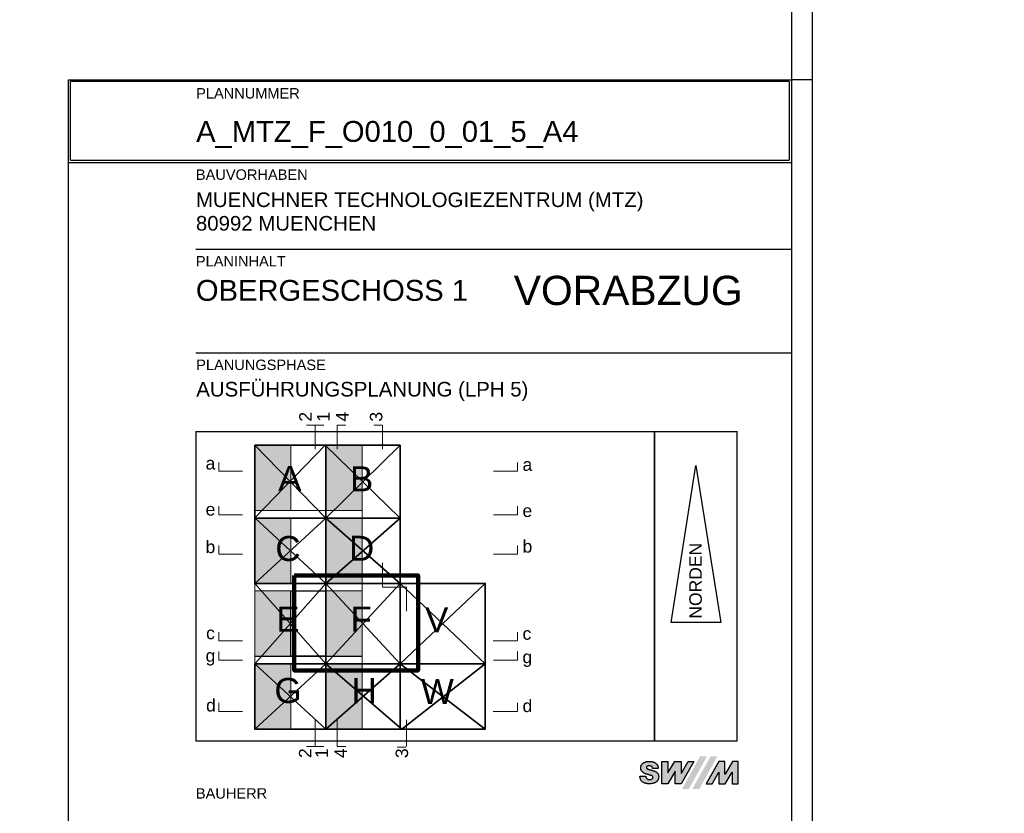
# Model space of a CAD drawing. Header units: metres. Extents: x -13 to 93, y -119 to 25.
# Tile 603 of 656: x -10.906 to -10.668, y -8.499 to -8.307. Entities that reach past the tile are written whole.
import ezdxf
from ezdxf.enums import TextEntityAlignment as Align

# ---------------------------------------------------------------- set-up
doc = ezdxf.new("R2010")
doc.units = ezdxf.units.M
doc.header["$LTSCALE"] = 0.00508
doc.linetypes.add('STYLE_17', pattern=[1.04164, 0.625, -0.20828, 0.06943, -0.13893])
for name, color, linetype, lineweight in [('Keine', 7, 'Continuous', 18), ('Plan-Kopf', 7, 'Continuous', 25), ('Plan-Planrahmen', 7, 'Continuous', 18)]:
    doc.layers.add(name, color=color, linetype=linetype, lineweight=lineweight)
doc.styles.add('Arial', font='ARIAL.TTF')

# ---------------------------------------------------------------- blocks, each defined once
blk = doc.blocks.new('*U1354')
at = {"layer": 'Plan-Planrahmen', "lineweight": 25}
for p, q in [((0.89, 0.1005), (-0.299, 0.1005)), ((0.705, 0.0955), (0.705, 0.1005)), ((0.89, 0.1005), (0.89, -0.7405)), ((-0.274, 0.0955), (0.885, 0.0955)), ((0.885, 0.0955), (0.885, -0.7355))]:
    blk.add_line(p, q, dxfattribs=at)
blk = doc.blocks.new('planlayout_50_8')
at = {"color": 3, "linetype": 'Continuous', "lineweight": 5}
blk.add_wipeout([(-0.33845, 0.13977), (-0.33845, -0.79023), (0.93655, -0.79023), (0.93655, 0.13977)], dxfattribs=at).dxf.layer = 'Plan-Planrahmen'
at = {"layer": 'Plan-Planrahmen', "color": 7}
blk.add_blockref('*U1354', (0, 0), dxfattribs=at)
blk = doc.blocks.new('*U1366')
at = {"layer": 'Plan-Planrahmen', "lineweight": 25}
for p, q in [((0.89, 0.1005), (0.89, -0.7405)), ((0.885, 0.0955), (0.885, -0.7355)), ((0.89, -0.4435), (0.885, -0.4435))]:
    blk.add_line(p, q, dxfattribs=at)
blk = doc.blocks.new('planlayout_50_6')
at = {"color": 3, "linetype": 'Continuous', "lineweight": 5}
blk.add_wipeout([(-0.33845, 0.13977), (-0.33845, -0.79023), (0.93655, -0.79023), (0.93655, 0.13977)], dxfattribs=at).dxf.layer = 'Plan-Planrahmen'
at = {"layer": 'Plan-Planrahmen', "color": 7}
blk.add_blockref('*U1366', (0, 0), dxfattribs=at)
blk = doc.blocks.new('*U1356')
for points in [[(-0.11511, 0.20925), (-0.11511, 0.21158), (-0.11998, 0.21158), (-0.11998, 0.20925)], [(-0.09801, 0.20925), (-0.09801, 0.21158), (-0.10288, 0.21158), (-0.10288, 0.20925)], [(-0.14181, 0.19665), (-0.13948, 0.19665), (-0.13948, 0.20152), (-0.14181, 0.20152)], [(-0.0651, 0.19633), (-0.06277, 0.19633), (-0.06277, 0.2012), (-0.0651, 0.2012)], [(-0.14181, 0.18549), (-0.13948, 0.18549), (-0.13948, 0.19036), (-0.14181, 0.19036)], [(-0.0651, 0.18517), (-0.06277, 0.18517), (-0.06277, 0.19003), (-0.0651, 0.19003)], [(-0.14183, 0.1764), (-0.1395, 0.1764), (-0.1395, 0.18127), (-0.14183, 0.18127)], [(-0.06508, 0.17653), (-0.06276, 0.17653), (-0.06276, 0.1814), (-0.06508, 0.1814)], [(-0.1417, 0.15556), (-0.13958, 0.15556), (-0.13958, 0.16043), (-0.1417, 0.16043)], [(-0.06508, 0.15543), (-0.06297, 0.15543), (-0.06297, 0.1603), (-0.06508, 0.1603)], [(-0.1417, 0.13806), (-0.13937, 0.13806), (-0.13937, 0.14293), (-0.1417, 0.14293)], [(-0.06508, 0.13793), (-0.06276, 0.13793), (-0.06276, 0.1428), (-0.06508, 0.1428)], [(-0.11517, 0.12781), (-0.11517, 0.13014), (-0.12004, 0.13014), (-0.12004, 0.12781)], [(-0.09178, 0.12781), (-0.09178, 0.13014), (-0.09665, 0.13014), (-0.09665, 0.12781)]]:
    blk.add_wipeout(points).dxf.layer = 'Plan-Kopf'
at = {"layer": 'Plan-Kopf', "char_height": 0.00303, "attachment_point": 1, "rotation": 90, "line_spacing_factor": 0.967741, "style": 'Arial'}
for s, insert in [('{\\C7;\\l2}', (-0.11916, 0.20925)), ('{\\C7;\\l3}', (-0.10205, 0.20925)), ('{\\C7;\\l2}', (-0.11922, 0.12781)), ('{\\C7;\\l3}', (-0.09583, 0.12781))]:
    blk.add_mtext(s, dxfattribs=dict(at, insert=insert))
at = {"layer": 'Plan-Kopf', "char_height": 0.00303, "attachment_point": 1, "line_spacing_factor": 0.967741, "style": 'Arial'}
for s, insert in [('{\\C7;\\la}', (-0.14181, 0.2007)), ('{\\C7;\\la}', (-0.0651, 0.20038)), ('{\\C7;\\le}', (-0.14181, 0.18954)), ('{\\C7;\\le}', (-0.0651, 0.18921)), ('{\\C7;\\lb}', (-0.14183, 0.18045)), ('{\\C7;\\lb}', (-0.06508, 0.18058)), ('{\\C7;\\lc}', (-0.1417, 0.15961)), ('{\\C7;\\lc}', (-0.06508, 0.15948)), ('{\\C7;\\ld}', (-0.1417, 0.14211)), ('{\\C7;\\ld}', (-0.06508, 0.14198))]:
    blk.add_mtext(s, dxfattribs=dict(at, insert=insert))
for points in [[(-0.14181, 0.15009), (-0.13948, 0.15009), (-0.13948, 0.15496), (-0.14181, 0.15496)], [(-0.0651, 0.14977), (-0.06277, 0.14977), (-0.06277, 0.15463), (-0.0651, 0.15463)]]:
    blk.add_wipeout(points).dxf.layer = 'Plan-Kopf'
for insert in [(-0.14181, 0.15414), (-0.0651, 0.15381)]:
    blk.add_mtext('{\\C7;\\lg}', dxfattribs=dict(at, insert=insert))
for points in [[(-0.11079, 0.20925), (-0.11079, 0.21158), (-0.11565, 0.21158), (-0.11565, 0.20925)], [(-0.11118, 0.12781), (-0.11118, 0.13014), (-0.11605, 0.13014), (-0.11605, 0.12781)]]:
    blk.add_wipeout(points).dxf.layer = 'Plan-Kopf'
at = {"layer": 'Plan-Kopf', "char_height": 0.00303, "attachment_point": 1, "rotation": 90, "line_spacing_factor": 0.967741, "style": 'Arial'}
for insert in [(-0.11483, 0.20925), (-0.11523, 0.12781)]:
    blk.add_mtext('{\\C7;\\l1}', dxfattribs=dict(at, insert=insert))
for points in [[(-0.10619, 0.20925), (-0.10619, 0.21158), (-0.11106, 0.21158), (-0.11106, 0.20925)], [(-0.10659, 0.12781), (-0.10659, 0.13014), (-0.11145, 0.13014), (-0.11145, 0.12781)]]:
    blk.add_wipeout(points).dxf.layer = 'Plan-Kopf'
for insert in [(-0.11024, 0.20925), (-0.11063, 0.12781)]:
    blk.add_mtext('{\\C7;\\l4}', dxfattribs=dict(at, insert=insert))
blk = doc.blocks.new('swm-logo_1_1')
at = {"layer": 'Plan-Kopf', "linetype": 'Continuous', "lineweight": 0}
for points in [[(-0.0237, 0.00188), (-0.02236, 0.00188), (-0.02235, 0.00188), (-0.02233, 0.00182), (-0.02231, 0.00168), (-0.02227, 0.00154), (-0.02222, 0.00146), (-0.02218, 0.00139), (-0.02214, 0.00134), (-0.02209, 0.00128), (-0.02203, 0.00122), (-0.02196, 0.00116), (-0.02186, 0.00111), (-0.02179, 0.00107), (-0.02169, 0.00104), (-0.02163, 0.00103), (-0.02155, 0.00101), (-0.02144, 0.001), (-0.02131, 0.00101), (-0.02122, 0.00103), (-0.02111, 0.00105), (-0.02104, 0.00107), (-0.02095, 0.00111), (-0.02081, 0.00118), (-0.02073, 0.00124), (-0.02068, 0.00129), (-0.02064, 0.00135), (-0.0206, 0.00144), (-0.02058, 0.00155), (-0.0206, 0.00168), (-0.02066, 0.0018), (-0.0207, 0.00185), (-0.02078, 0.00191), (-0.02084, 0.00194), (-0.02089, 0.00197), (-0.02095, 0.00199), (-0.02102, 0.00201), (-0.02109, 0.00204), (-0.02117, 0.00206), (-0.0213, 0.0021), (-0.02138, 0.00212), (-0.02149, 0.00216), (-0.02157, 0.00218), (-0.02167, 0.00221), (-0.02175, 0.00223), (-0.02185, 0.00226), (-0.02195, 0.00228), (-0.02202, 0.0023), (-0.02212, 0.00233), (-0.0222, 0.00235), (-0.02227, 0.00238), (-0.0224, 0.00242), (-0.02254, 0.00248), (-0.02268, 0.00255), (-0.02274, 0.00257), (-0.0228, 0.00261), (-0.0229, 0.00267), (-0.02296, 0.00271), (-0.02307, 0.0028), (-0.02315, 0.00288), (-0.02323, 0.00297), (-0.02328, 0.00303), (-0.02333, 0.00311), (-0.02336, 0.00315), (-0.02341, 0.00323), (-0.02343, 0.00328), (-0.02346, 0.00333), (-0.02348, 0.00339), (-0.0235, 0.00345), (-0.02352, 0.00357), (-0.02353, 0.00364), (-0.02354, 0.00373), (-0.02354, 0.00399), (-0.02352, 0.00416), (-0.0235, 0.00427), (-0.02346, 0.00437), (-0.02341, 0.00448), (-0.02335, 0.00458), (-0.02327, 0.00468), (-0.02321, 0.00475), (-0.02309, 0.00487), (-0.02298, 0.00497), (-0.0229, 0.00503), (-0.02283, 0.00508), (-0.02274, 0.00513), (-0.02265, 0.00518), (-0.02256, 0.00521), (-0.02248, 0.00525), (-0.02238, 0.00528), (-0.02228, 0.00532), (-0.02219, 0.00535), (-0.0221, 0.00537), (-0.02198, 0.00539), (-0.02191, 0.0054), (-0.02184, 0.00542), (-0.02149, 0.00543), (-0.02112, 0.00542), (-0.02097, 0.00541), (-0.02085, 0.00538), (-0.02075, 0.00536), (-0.02066, 0.00533), (-0.02055, 0.0053), (-0.02045, 0.00526), (-0.02031, 0.0052), (-0.02023, 0.00516), (-0.02016, 0.00513), (-0.02008, 0.00508), (-0.02001, 0.00504), (-0.01994, 0.005), (-0.01986, 0.00492), (-0.01979, 0.00486), (-0.01973, 0.0048), (-0.01968, 0.00475), (-0.01963, 0.00471), (-0.01959, 0.00466), (-0.01955, 0.00459), (-0.0195, 0.00453), (-0.01947, 0.00448), (-0.01944, 0.0044), (-0.01941, 0.00434), (-0.01939, 0.0043), (-0.01936, 0.00422), (-0.01934, 0.00414), (-0.01933, 0.00408), (-0.01932, 0.00403), (-0.01932, 0.00373), (-0.02069, 0.00373), (-0.0207, 0.00385), (-0.02072, 0.00395), (-0.02077, 0.00404), (-0.02081, 0.0041), (-0.02085, 0.00414), (-0.02091, 0.00419), (-0.02097, 0.00422), (-0.02104, 0.00426), (-0.02113, 0.0043), (-0.02122, 0.00432), (-0.02128, 0.00433), (-0.02144, 0.00434), (-0.02165, 0.00433), (-0.02173, 0.00432), (-0.02178, 0.00431), (-0.02183, 0.0043), (-0.02187, 0.00428), (-0.0219, 0.00427), (-0.02192, 0.00426), (-0.02194, 0.00426), (-0.02196, 0.00425), (-0.02198, 0.00423), (-0.022, 0.00422), (-0.02204, 0.00419), (-0.02208, 0.00415), (-0.02212, 0.0041), (-0.02214, 0.00404), (-0.02215, 0.00395), (-0.02214, 0.00387), (-0.02212, 0.0038), (-0.02209, 0.00376), (-0.02208, 0.00375), (-0.02207, 0.00374), (-0.02206, 0.00373), (-0.02204, 0.00372), (-0.02202, 0.00369), (-0.02196, 0.00364), (-0.02193, 0.00363), (-0.02191, 0.00362), (-0.02189, 0.00361), (-0.02186, 0.0036), (-0.02181, 0.00357), (-0.02178, 0.00356), (-0.02174, 0.00355), (-0.02171, 0.00354), (-0.02165, 0.00352), (-0.0216, 0.0035), (-0.02154, 0.00347), (-0.02149, 0.00346), (-0.02142, 0.00344), (-0.02133, 0.00341), (-0.02125, 0.00339), (-0.02115, 0.00337), (-0.02107, 0.00335), (-0.02102, 0.00333), (-0.02091, 0.0033), (-0.0208, 0.00327), (-0.02073, 0.00325), (-0.02062, 0.00321), (-0.02056, 0.00319), (-0.02049, 0.00316), (-0.02043, 0.00314), (-0.02039, 0.00312), (-0.02033, 0.0031), (-0.02026, 0.00307), (-0.02014, 0.00303), (-0.02006, 0.00299), (-0.02002, 0.00297), (-0.0199, 0.00291), (-0.01982, 0.00287), (-0.01976, 0.00284), (-0.0197, 0.00279), (-0.01965, 0.00275), (-0.01961, 0.00271), (-0.01957, 0.00268), (-0.01955, 0.00265), (-0.01947, 0.00258), (-0.01944, 0.00253), (-0.0194, 0.00249), (-0.01938, 0.00245), (-0.01934, 0.0024), (-0.01931, 0.00235), (-0.01928, 0.00229), (-0.01925, 0.00221), (-0.01922, 0.00212), (-0.0192, 0.00203), (-0.01917, 0.00178), (-0.0192, 0.00145), (-0.01922, 0.00133), (-0.01926, 0.00118), (-0.01928, 0.0011), (-0.01932, 0.00101), (-0.01934, 0.00097), (-0.01939, 0.00088), (-0.01941, 0.00084), (-0.01945, 0.00078), (-0.0195, 0.00072), (-0.01958, 0.00063), (-0.01967, 0.00054), (-0.0197, 0.00051), (-0.01978, 0.00045), (-0.01984, 0.0004), (-0.01992, 0.00035), (-0.01999, 0.00031), (-0.02005, 0.00027), (-0.02011, 0.00024), (-0.02018, 0.00022), (-0.02031, 0.00017), (-0.02038, 0.00014), (-0.02043, 0.00013), (-0.02051, 0.00011), (-0.02061, 0.00008), (-0.02072, 0.00006), (-0.02087, 0.00004), (-0.02107, 0.00002), (-0.02133, 0), (-0.02157, 0), (-0.02181, 0.00001), (-0.02194, 0.00002), (-0.02202, 0.00004), (-0.02212, 0.00005), (-0.0223, 0.00008), (-0.02243, 0.00012), (-0.02259, 0.00017), (-0.02271, 0.00022), (-0.02283, 0.00028), (-0.02296, 0.00035), (-0.02306, 0.00041), (-0.02317, 0.00049), (-0.02325, 0.00058), (-0.02332, 0.00065), (-0.02341, 0.00076), (-0.02348, 0.00087), (-0.02354, 0.00099), (-0.02359, 0.00109), (-0.02364, 0.00122), (-0.02367, 0.00138), (-0.0237, 0.00151), (-0.02372, 0.00173), (-0.02372, 0.00188)], [(-0.0184, 0.00541), (-0.01697, 0.00541), (-0.01697, 0.00261), (-0.01695, 0.00261), (-0.01529, 0.00538), (-0.01527, 0.00541), (-0.01373, 0.00541), (-0.01373, 0.00254), (-0.0137, 0.00254), (-0.01208, 0.00536), (-0.01205, 0.00541), (-0.01071, 0.00541), (-0.01373, 0), (-0.01519, 0), (-0.01519, 0.00307), (-0.017, 0), (-0.0184, 0)], [(-0.00764, 0), (-0.00626, 0), (-0.00464, 0.0028), (-0.00463, 0.0028), (-0.00463, 0), (-0.00313, 0), (-0.00141, 0.00278), (-0.00137, 0.00278), (-0.00137, 0), (0.00004, 0), (0.00004, 0.00541), (-0.00134, 0.00541), (-0.0031, 0.00233), (-0.00315, 0.00233), (-0.00315, 0.00541), (-0.00464, 0.00541), (-0.00766, 0)]]:
    blk.add_hatch(color=7, dxfattribs=at).paths.add_polyline_path(points)
at = {"layer": 'Plan-Kopf'}
for points in [[(-0.0237, 0.00188), (-0.02236, 0.00188), (-0.02235, 0.00188), (-0.02233, 0.00182), (-0.02231, 0.00168), (-0.02227, 0.00154), (-0.02223, 0.00146), (-0.02218, 0.00139), (-0.02214, 0.00134), (-0.02209, 0.00128), (-0.02203, 0.00122), (-0.02196, 0.00116), (-0.02186, 0.00111), (-0.02179, 0.00107), (-0.0217, 0.00104), (-0.02164, 0.00103), (-0.02155, 0.00101), (-0.02144, 0.001), (-0.02131, 0.00101), (-0.02122, 0.00103), (-0.02112, 0.00105), (-0.02104, 0.00107), (-0.02095, 0.00111), (-0.02081, 0.00118), (-0.02073, 0.00124), (-0.02068, 0.00129), (-0.02065, 0.00135), (-0.0206, 0.00144), (-0.02058, 0.00155), (-0.0206, 0.00168), (-0.02066, 0.0018), (-0.02071, 0.00185), (-0.02078, 0.00191), (-0.02084, 0.00194), (-0.02089, 0.00197), (-0.02095, 0.00199), (-0.02102, 0.00201), (-0.02109, 0.00204), (-0.02118, 0.00206), (-0.0213, 0.0021), (-0.02138, 0.00212), (-0.02149, 0.00216), (-0.02157, 0.00218), (-0.02167, 0.00221), (-0.02176, 0.00223), (-0.02185, 0.00226), (-0.02195, 0.00228), (-0.02202, 0.0023), (-0.02212, 0.00233), (-0.0222, 0.00235), (-0.02227, 0.00238), (-0.0224, 0.00242), (-0.02254, 0.00248), (-0.02268, 0.00255), (-0.02275, 0.00257), (-0.02281, 0.00261), (-0.0229, 0.00267), (-0.02296, 0.00271), (-0.02307, 0.0028), (-0.02315, 0.00288), (-0.02323, 0.00297), (-0.02329, 0.00303), (-0.02334, 0.00311), (-0.02336, 0.00315), (-0.02341, 0.00323), (-0.02343, 0.00328), (-0.02346, 0.00333), (-0.02348, 0.00339), (-0.02351, 0.00345), (-0.02353, 0.00357), (-0.02354, 0.00364), (-0.02354, 0.00373), (-0.02354, 0.00399), (-0.02352, 0.00416), (-0.0235, 0.00427), (-0.02347, 0.00437), (-0.02341, 0.00448), (-0.02335, 0.00458), (-0.02328, 0.00468), (-0.02322, 0.00475), (-0.02309, 0.00487), (-0.02299, 0.00497), (-0.0229, 0.00503), (-0.02283, 0.00508), (-0.02275, 0.00513), (-0.02265, 0.00518), (-0.02256, 0.00521), (-0.02248, 0.00525), (-0.02238, 0.00528), (-0.02229, 0.00532), (-0.02219, 0.00535), (-0.02211, 0.00537), (-0.02198, 0.00539), (-0.02191, 0.0054), (-0.02184, 0.00542), (-0.0215, 0.00543), (-0.02112, 0.00542), (-0.02097, 0.00541), (-0.02085, 0.00538), (-0.02075, 0.00536), (-0.02066, 0.00533), (-0.02055, 0.0053), (-0.02045, 0.00526), (-0.02031, 0.0052), (-0.02024, 0.00516), (-0.02016, 0.00513), (-0.02008, 0.00508), (-0.02001, 0.00504), (-0.01995, 0.005), (-0.01986, 0.00492), (-0.01979, 0.00486), (-0.01973, 0.0048), (-0.01968, 0.00475), (-0.01963, 0.00471), (-0.0196, 0.00466), (-0.01955, 0.00459), (-0.01951, 0.00453), (-0.01948, 0.00448), (-0.01944, 0.0044), (-0.01941, 0.00434), (-0.01939, 0.0043), (-0.01937, 0.00422), (-0.01934, 0.00414), (-0.01933, 0.00408), (-0.01932, 0.00403), (-0.01932, 0.00373), (-0.02069, 0.00373), (-0.0207, 0.00385), (-0.02072, 0.00395), (-0.02077, 0.00404), (-0.02081, 0.0041), (-0.02085, 0.00414), (-0.02091, 0.00419), (-0.02097, 0.00422), (-0.02104, 0.00426), (-0.02113, 0.0043), (-0.02122, 0.00432), (-0.02129, 0.00433), (-0.02144, 0.00434), (-0.02165, 0.00433), (-0.02173, 0.00432), (-0.02178, 0.00431), (-0.02183, 0.0043), (-0.02187, 0.00428), (-0.0219, 0.00427), (-0.02192, 0.00426), (-0.02194, 0.00426), (-0.02196, 0.00425), (-0.02198, 0.00423), (-0.022, 0.00422), (-0.02204, 0.00419), (-0.02208, 0.00415), (-0.02212, 0.0041), (-0.02214, 0.00404), (-0.02215, 0.00395), (-0.02214, 0.00387), (-0.02212, 0.0038), (-0.02209, 0.00376), (-0.02208, 0.00375), (-0.02207, 0.00374), (-0.02206, 0.00373), (-0.02205, 0.00372), (-0.02202, 0.00369), (-0.02196, 0.00364), (-0.02194, 0.00363), (-0.02191, 0.00362), (-0.02189, 0.00361), (-0.02186, 0.0036), (-0.02182, 0.00357), (-0.02178, 0.00356), (-0.02174, 0.00355), (-0.02171, 0.00354), (-0.02165, 0.00352), (-0.0216, 0.0035), (-0.02154, 0.00347), (-0.02149, 0.00346), (-0.02142, 0.00344), (-0.02133, 0.00341), (-0.02125, 0.00339), (-0.02115, 0.00337), (-0.02107, 0.00335), (-0.02102, 0.00333), (-0.02091, 0.0033), (-0.0208, 0.00327), (-0.02073, 0.00325), (-0.02062, 0.00321), (-0.02056, 0.00319), (-0.02049, 0.00316), (-0.02043, 0.00314), (-0.02039, 0.00312), (-0.02033, 0.0031), (-0.02026, 0.00307), (-0.02014, 0.00303), (-0.02007, 0.00299), (-0.02002, 0.00297), (-0.0199, 0.00291), (-0.01983, 0.00287), (-0.01976, 0.00284), (-0.0197, 0.00279), (-0.01966, 0.00275), (-0.01961, 0.00271), (-0.01957, 0.00268), (-0.01955, 0.00265), (-0.01948, 0.00258), (-0.01944, 0.00253), (-0.01941, 0.00249), (-0.01938, 0.00245), (-0.01934, 0.0024), (-0.01931, 0.00235), (-0.01928, 0.00229), (-0.01925, 0.00221), (-0.01922, 0.00212), (-0.0192, 0.00203), (-0.01917, 0.00178), (-0.0192, 0.00145), (-0.01922, 0.00133), (-0.01926, 0.00118), (-0.01928, 0.0011), (-0.01932, 0.00101), (-0.01934, 0.00097), (-0.01939, 0.00088), (-0.01941, 0.00084), (-0.01945, 0.00078), (-0.0195, 0.00072), (-0.01958, 0.00063), (-0.01967, 0.00054), (-0.0197, 0.00051), (-0.01978, 0.00045), (-0.01984, 0.0004), (-0.01992, 0.00035), (-0.01999, 0.00031), (-0.02005, 0.00027), (-0.02011, 0.00024), (-0.02018, 0.00022), (-0.02031, 0.00017), (-0.02038, 0.00014), (-0.02043, 0.00013), (-0.02051, 0.00011), (-0.02061, 0.00008), (-0.02072, 0.00006), (-0.02087, 0.00004), (-0.02107, 0.00002), (-0.02133, 0), (-0.02157, 0), (-0.02182, 0.00001), (-0.02194, 0.00002), (-0.02202, 0.00004), (-0.02212, 0.00005), (-0.0223, 0.00008), (-0.02243, 0.00012), (-0.02259, 0.00017), (-0.02271, 0.00022), (-0.02283, 0.00028), (-0.02296, 0.00035), (-0.02306, 0.00041), (-0.02317, 0.00049), (-0.02325, 0.00058), (-0.02332, 0.00065), (-0.02341, 0.00076), (-0.02348, 0.00087), (-0.02354, 0.00099), (-0.02359, 0.00109), (-0.02364, 0.00122), (-0.02367, 0.00138), (-0.0237, 0.00151), (-0.02372, 0.00173), (-0.02372, 0.00188), (-0.0237, 0.00188)], [(-0.0184, 0.00541), (-0.01697, 0.00541), (-0.01697, 0.00261), (-0.01695, 0.00261), (-0.01529, 0.00538), (-0.01528, 0.00541), (-0.01374, 0.00541), (-0.01374, 0.00254), (-0.0137, 0.00254), (-0.01208, 0.00536), (-0.01205, 0.00541), (-0.01072, 0.00541), (-0.01373, 0), (-0.01519, 0), (-0.01519, 0.00307), (-0.017, 0), (-0.0184, 0), (-0.0184, 0.00541)], [(-0.00764, 0), (-0.00626, 0), (-0.00464, 0.0028), (-0.00463, 0.0028), (-0.00463, 0), (-0.00313, 0), (-0.00141, 0.00278), (-0.00137, 0.00278), (-0.00137, 0), (0.00004, 0), (0.00004, 0.00541), (-0.00134, 0.00541), (-0.0031, 0.00233), (-0.00315, 0.00233), (-0.00315, 0.00541), (-0.00464, 0.00541), (-0.00766, 0), (-0.00764, 0)]]:
    blk.add_lwpolyline(points, dxfattribs=at)
at = {"layer": 'Plan-Kopf', "color": 7, "linetype": 'Continuous'}
for points in [[(-0.01356, -0.00128), (-0.01189, -0.00128), (-0.00916, 0.00666), (-0.0075, 0.00666)], [(-0.01103, -0.00128), (-0.00663, 0.00666), (-0.00936, -0.00128), (-0.00497, 0.00666)]]:
    blk.add_solid(points, dxfattribs=at)
blk = doc.blocks.new('*U1358')
at = {"layer": 'Plan-Kopf', "char_height": 0.006061, "attachment_point": 5, "line_spacing_factor": 0.967741, "style": 'Arial'}
for s, insert in [('{\\C7;\\lA}', (-0.12142, 0.19549)), ('{\\C7;\\lB}', (-0.10404, 0.19541)), ('{\\C7;\\lC}', (-0.12187, 0.17849)), ('{\\C7;\\lD}', (-0.10404, 0.17859)), ('{\\C7;\\lE}', (-0.12187, 0.16143)), ('{\\C7;\\lF}', (-0.10416, 0.16143)), ('{\\C7;\\lV}', (-0.08586, 0.16126)), ('{\\C7;\\lG}', (-0.12187, 0.14413)), ('{\\C7;\\lH}', (-0.10345, 0.14413)), ('{\\C7;\\lW}', (-0.0857, 0.14396))]:
    blk.add_mtext(s, dxfattribs=dict(at, insert=insert))
blk = doc.blocks.new('*U1359')
at = {"layer": 'Plan-Kopf', "linetype": 'Continuous', "lineweight": 0}
for points in [[(-0.12992, 0.20352), (-0.12115, 0.20352), (-0.12115, 0.18773), (-0.12992, 0.18773)], [(-0.11272, 0.20352), (-0.10395, 0.20352), (-0.10395, 0.18773), (-0.11272, 0.18773)], [(-0.12992, 0.18589), (-0.12115, 0.18589), (-0.12115, 0.1701), (-0.12992, 0.1701)], [(-0.11272, 0.18589), (-0.10395, 0.18589), (-0.10395, 0.1701), (-0.11272, 0.1701)], [(-0.12992, 0.16826), (-0.12115, 0.16826), (-0.12115, 0.15247), (-0.12992, 0.15247)], [(-0.11272, 0.16826), (-0.10395, 0.16826), (-0.10395, 0.15247), (-0.11272, 0.15247)], [(-0.12992, 0.15063), (-0.12115, 0.15063), (-0.12115, 0.13483), (-0.12992, 0.13483)], [(-0.11272, 0.15063), (-0.10395, 0.15063), (-0.10395, 0.13483), (-0.11272, 0.13483)]]:
    blk.add_hatch(color=254, dxfattribs=at).paths.add_polyline_path(points)
at = {"layer": 'Plan-Kopf', "color": 7, "linetype": 'Continuous', "lineweight": 35}
for p, q in [((-0.12992, 0.18599), (-0.11288, 0.20353)), ((-0.12992, 0.20352), (-0.11272, 0.18589)), ((-0.11288, 0.20353), (-0.09475, 0.18589)), ((-0.11272, 0.18589), (-0.09475, 0.20353)), ((-0.12992, 0.18599), (-0.11272, 0.1701)), ((-0.12992, 0.17004), (-0.11272, 0.18589)), ((-0.09475, 0.1701), (-0.11272, 0.18589)), ((-0.09475, 0.18589), (-0.11272, 0.1701)), ((-0.12992, 0.17004), (-0.11272, 0.1506)), ((-0.09475, 0.15063), (-0.11272, 0.1701)), ((-0.11272, 0.15063), (-0.09475, 0.1701)), ((-0.07411, 0.1506), (-0.09475, 0.1701)), ((-0.09475, 0.15063), (-0.07411, 0.17004)), ((-0.12992, 0.13484), (-0.11272, 0.1506)), ((-0.12992, 0.1506), (-0.11272, 0.13484)), ((-0.09434, 0.13484), (-0.11272, 0.1506)), ((-0.09475, 0.1506), (-0.11272, 0.13484)), ((-0.09475, 0.1506), (-0.07411, 0.13484)), ((-0.07411, 0.1506), (-0.09434, 0.13484))]:
    blk.add_line(p, q, dxfattribs=at)
at = {"layer": 'Plan-Kopf', "color": 7, "lineweight": 35}
blk.add_line((-0.12992, 0.15063), (-0.11272, 0.1701), dxfattribs=at)
at = {"layer": 'Plan-Kopf', "color": 7, "linetype": 'Continuous', "lineweight": 35}
for points in [[(-0.12992, 0.20353), (-0.11272, 0.20353), (-0.11272, 0.18589), (-0.12992, 0.18589)], [(-0.11272, 0.20353), (-0.09475, 0.20353), (-0.09475, 0.18589), (-0.11272, 0.18589)], [(-0.12992, 0.18589), (-0.11272, 0.18589), (-0.11272, 0.1701), (-0.12992, 0.1701)], [(-0.11272, 0.18589), (-0.09475, 0.18589), (-0.09475, 0.1701), (-0.11272, 0.1701)], [(-0.11272, 0.1701), (-0.09475, 0.1701), (-0.09475, 0.15063), (-0.11272, 0.15063)], [(-0.09475, 0.1701), (-0.07411, 0.1701), (-0.07411, 0.1506), (-0.09475, 0.1506)], [(-0.12992, 0.1506), (-0.11272, 0.1506), (-0.11272, 0.13484), (-0.12992, 0.13484)], [(-0.11272, 0.1506), (-0.09475, 0.1506), (-0.09475, 0.13484), (-0.11272, 0.13484)], [(-0.09475, 0.1506), (-0.07411, 0.1506), (-0.07411, 0.13484), (-0.09475, 0.13484)]]:
    blk.add_lwpolyline(points, close=True, dxfattribs=at)
at = {"layer": 'Plan-Kopf', "color": 7, "linetype": 'Continuous', "lineweight": 18}
for points in [[(-0.12992, 0.20352), (-0.12115, 0.20352), (-0.12115, 0.18773), (-0.12992, 0.18773)], [(-0.11272, 0.20352), (-0.10395, 0.20352), (-0.10395, 0.18773), (-0.11272, 0.18773)], [(-0.12992, 0.18773), (-0.10395, 0.18773), (-0.10395, 0.18589), (-0.12992, 0.18589)], [(-0.12992, 0.18589), (-0.12115, 0.18589), (-0.12115, 0.1701), (-0.12992, 0.1701)], [(-0.11272, 0.18589), (-0.10395, 0.18589), (-0.10395, 0.1701), (-0.11272, 0.1701)], [(-0.12992, 0.1701), (-0.10395, 0.1701), (-0.10395, 0.16826), (-0.12992, 0.16826)], [(-0.12992, 0.16826), (-0.12115, 0.16826), (-0.12115, 0.15247), (-0.12992, 0.15247)], [(-0.11272, 0.16826), (-0.10395, 0.16826), (-0.10395, 0.15247), (-0.11272, 0.15247)], [(-0.12992, 0.15243), (-0.10395, 0.15243), (-0.10395, 0.15059), (-0.12992, 0.15059)], [(-0.12992, 0.15063), (-0.12115, 0.15063), (-0.12115, 0.13483), (-0.12992, 0.13483)], [(-0.11272, 0.15063), (-0.10395, 0.15063), (-0.10395, 0.13483), (-0.11272, 0.13483)]]:
    blk.add_lwpolyline(points, close=True, dxfattribs=at)
at = {"layer": 'Plan-Kopf', "color": 7, "linetype": 'Continuous'}
blk.add_lwpolyline([(-0.12115, 0.16826), (-0.11272, 0.16826), (-0.11272, 0.15247), (-0.12115, 0.15247)], close=True, dxfattribs=at)
at = {"layer": 'Plan-Kopf', "color": 7}
blk.add_blockref('*U1358', (0, 0), dxfattribs=at)
blk = doc.blocks.new('*U1360')
at = {"layer": 'Plan-Kopf', "linetype": 'STYLE_17', "lineweight": 18}
for p, q in [((-0.11528, 0.20839), (-0.11738, 0.20839)), ((-0.11528, 0.20255), (-0.11528, 0.20839)), ((-0.11528, 0.20839), (-0.11318, 0.20839)), ((-0.10999, 0.20255), (-0.10999, 0.20839)), ((-0.10999, 0.20839), (-0.10789, 0.20839)), ((-0.09895, 0.20839), (-0.10105, 0.20839)), ((-0.09895, 0.20255), (-0.09895, 0.20839)), ((-0.13865, 0.19723), (-0.13865, 0.19933)), ((-0.06634, 0.19723), (-0.06634, 0.19933)), ((-0.13865, 0.19723), (-0.13285, 0.19723)), ((-0.07215, 0.19723), (-0.06634, 0.19723)), ((-0.13865, 0.18672), (-0.13865, 0.18882)), ((-0.06634, 0.18672), (-0.06634, 0.18882)), ((-0.13865, 0.18672), (-0.13285, 0.18672)), ((-0.07215, 0.18672), (-0.06634, 0.18672)), ((-0.13865, 0.17714), (-0.13865, 0.17924)), ((-0.06634, 0.17714), (-0.06634, 0.17924)), ((-0.13865, 0.17714), (-0.13285, 0.17714)), ((-0.07215, 0.17714), (-0.06634, 0.17714)), ((-0.09895, 0.1692), (-0.09895, 0.17504)), ((-0.09895, 0.1692), (-0.09315, 0.1692)), ((-0.09315, 0.16336), (-0.09315, 0.1692)), ((-0.13865, 0.15617), (-0.13865, 0.15827)), ((-0.06634, 0.15617), (-0.06634, 0.15827)), ((-0.13865, 0.15617), (-0.13285, 0.15617)), ((-0.07219, 0.15617), (-0.06639, 0.15617)), ((-0.13865, 0.15147), (-0.13865, 0.15357)), ((-0.06634, 0.15147), (-0.06634, 0.15357)), ((-0.13865, 0.15147), (-0.13285, 0.15147)), ((-0.07215, 0.15147), (-0.06634, 0.15147)), ((-0.13865, 0.13907), (-0.13865, 0.14117)), ((-0.06634, 0.13907), (-0.06634, 0.14117)), ((-0.13865, 0.13907), (-0.13285, 0.13907)), ((-0.07219, 0.13907), (-0.06639, 0.13907)), ((-0.11528, 0.13058), (-0.11528, 0.13706)), ((-0.10999, 0.13058), (-0.10999, 0.13706)), ((-0.09315, 0.13058), (-0.09315, 0.13706)), ((-0.11528, 0.13058), (-0.11738, 0.13058)), ((-0.11528, 0.13058), (-0.11318, 0.13058)), ((-0.10999, 0.13058), (-0.10789, 0.13058)), ((-0.09335, 0.13045), (-0.09545, 0.13045))]:
    blk.add_line(p, q, dxfattribs=at)
blk = doc.blocks.new('S_Plankopf_1_1')
at = {"layer": 'Keine', "color": 0, "flags": 1}
for tag, p in [('FL-Nr', (-0.24015, -0.00909)), ('KAT.Bl', (-0.24015, -0.01818)), ('Gehoert_zu_Plan', (-0.24015, -0.02727))]:
    blk.add_attdef(tag, p, '', height=0.00505, dxfattribs=at)
blk.add_wipeout([(-0.175, 0.292), (0, 0.292), (0, 0), (-0.175, 0)]).dxf.layer = 'Plan-Kopf'
at = {"layer": 'Plan-Kopf'}
for p, q in [((-0.1745, 0.2725), (-0.1745, 0.29162)), ((-0.0005, 0.29162), (-0.0005, 0.2725)), ((0, 0.292), (0, 0)), ((-0.175, 0.272), (0, 0.272)), ((-0.1745, 0.2725), (-0.0005, 0.2725)), ((-0.14415, 0.25097), (0, 0.25097)), ((-0.14415, 0.22591), (0, 0.22591)), ((-0.14415, 0.2069), (-0.14415, 0.13193)), ((-0.0331, 0.13193), (-0.0331, 0.2069)), ((-0.0331, 0.2069), (-0.0331, 0.13193)), ((-0.0131, 0.13193), (-0.0131, 0.2069))]:
    blk.add_line(p, q, dxfattribs=at)
for points in [[(-0.175, 0.292), (0, 0.292), (0, 0), (-0.175, 0)], [(-0.02909, 0.16061), (-0.02309, 0.19861), (-0.01709, 0.16061)]]:
    blk.add_lwpolyline(points, close=True, dxfattribs=at)
at = {"layer": 'Plan-Kopf', "color": 7}
blk.add_blockref('swm-logo_1_1', (-0.01293, 0.12159), dxfattribs=at)
at = {"layer": 'Plan-Kopf', "style": 'Arial'}
for tag, height, p in [('Plannummer', 0.00505, (-0.1441, 0.28202)), ('Planinhalt', 0.00505, (-0.14416, 0.24355)), ('Planungsphase', 0.00354, (-0.14408, 0.21887))]:
    blk.add_attdef(tag, text='', height=height, dxfattribs=at).set_placement(p, align=Align.TOP_LEFT)
for tag, p in [('Datum', (-0.14329, 0.00211)), ('Gezeichnet', (-0.13028, 0.00215)), ('Maßstab', (-0.11216, 0.00218)), ('Format', (-0.09928, 0.00214)), ('Index_Stand', (-0.08627, 0.00212)), ('Index', (-0.06815, 0.00215)), ('Blatt___Blatt', (-0.05613, 0.00214)), ('Aks', (-0.01113, 0.00215))]:
    blk.add_attdef(tag, text='', height=0.00152, dxfattribs=at).set_placement(p, align=Align.MIDDLE_LEFT)
at = {"layer": 'Plan-Kopf', "color": 7}
blk.add_blockref('*U1356', (0, 0), dxfattribs=at)
for points in [[(-0.1441, 0.28668), (-0.11902, 0.28668), (-0.11902, 0.29074), (-0.1441, 0.29074)], [(-0.14416, 0.26699), (-0.11714, 0.26699), (-0.11714, 0.27104), (-0.14416, 0.27104)], [(-0.14416, 0.25433), (-0.03581, 0.25433), (-0.03581, 0.26569), (-0.14416, 0.26569)], [(-0.14416, 0.24604), (-0.12243, 0.24604), (-0.12243, 0.2501), (-0.14416, 0.2501)], [(-0.14408, 0.22095), (-0.11272, 0.22095), (-0.11272, 0.22501), (-0.14408, 0.22501)], [(-0.02067, 0.16156), (-0.02067, 0.17989), (-0.02554, 0.17989), (-0.02554, 0.16156)], [(-0.14416, 0.11721), (-0.12695, 0.11721), (-0.12695, 0.12127), (-0.14416, 0.12127)]]:
    blk.add_wipeout(points).dxf.layer = 'Plan-Kopf'
at = {"layer": 'Plan-Kopf'}
for p, q in [((-0.0005, 0.29162), (-0.1745, 0.29162)), ((-0.14415, 0.2069), (-0.0131, 0.2069)), ((-0.0131, 0.13193), (-0.14415, 0.13193))]:
    blk.add_line(p, q, dxfattribs=at)
at = {"layer": 'Plan-Kopf', "color": 7}
for name in ['*U1360', '*U1359']:
    blk.add_blockref(name, (0, 0), dxfattribs=at)
at = {"layer": 'Plan-Kopf', "line_spacing_factor": 0.967741, "style": 'Arial'}
for s, insert, char_height, attachment_point in [('{\\C7;\\lPLANNUMMER}', (-0.1441, 0.28871), 0.0025254, 4), ('{\\C7;\\lBAUVORHABEN}', (-0.14416, 0.26902), 0.0025254, 4), ('{\\C7;\\lMUENCHNER TECHNOLOGIEZENTRUM (MTZ)\\P80992 MUENCHEN}', (-0.14416, 0.26473), 0.0035356, 1), ('{\\C7;\\lPLANINHALT}', (-0.14416, 0.24807), 0.0025254, 4), ('{\\C7;\\lPLANUNGSPHASE}', (-0.14408, 0.22298), 0.0025254, 4), ('{\\C7;\\lBAUHERR}', (-0.14416, 0.11924), 0.0025254, 4)]:
    blk.add_mtext(s, dxfattribs=dict(at, insert=insert, char_height=char_height, attachment_point=attachment_point))
at = {"layer": 'Plan-Kopf', "insert": (-0.02471, 0.16156), "char_height": 0.0030305, "attachment_point": 1, "rotation": 90, "line_spacing_factor": 0.967741, "style": 'Arial'}
blk.add_mtext('{\\C7;\\lNORDEN}', dxfattribs=at)

msp = doc.modelspace()

# ---------------------------------------------------------------- block references
at = {"layer": 'Plan-Planrahmen', "color": 7}
msp.add_blockref('planlayout_50_8', (-11.60436427, -8.45273174), dxfattribs=at)

# ---------------------------------------------------------------- next in the draw order: block references
msp.add_blockref('planlayout_50_6', (-11.60436427, -7.87773174), dxfattribs=at)

# ---------------------------------------------------------------- next in the draw order: block references
at = {"layer": 'Plan-Kopf', "color": 7}
ref = msp.add_blockref('S_Plankopf_1_1', (-10.71936427, -8.61323174), dxfattribs=at)
ref.add_attrib('Plannummer', 'A_MTZ_F_O010_0_01_5_A4', dxfattribs={"height": 0.0050508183, "style": 'Arial'}).set_placement((-10.86346427, -8.33120897), align=Align.TOP_LEFT)
ref.add_attrib('Planungsphase', 'AUSFÜHRUNGSPLANUNG (LPH 5)', dxfattribs={"height": 0.0035355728, "style": 'Arial'}).set_placement((-10.86344125, -8.39436427), align=Align.TOP_LEFT)
ref.add_attrib('Planinhalt', 'OBERGESCHOSS 1', dxfattribs={"height": 0.0050508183, "style": 'Arial'}).set_placement((-10.86352699, -8.369684), align=Align.TOP_LEFT)

# ---------------------------------------------------------------- next in the draw order: linework, layer by layer
at = {"layer": 'Plan-Kopf', "color": 7, "lineweight": 100}
msp.add_lwpolyline([(-10.83971779, -8.44121351), (-10.80971779, -8.44121351), (-10.80971779, -8.46421351), (-10.83971779, -8.46421351)], close=True, dxfattribs=at)

# ---------------------------------------------------------------- next in the draw order: texts
at = {"layer": 'Plan-Kopf', "color": 92, "insert": (-10.78657422, -8.36867351), "char_height": 0.0070711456, "attachment_point": 1, "line_spacing_factor": 0.967741, "style": 'Arial'}
msp.add_mtext('{\\C1;\\lVORABZUG}', dxfattribs=at)

doc.saveas('drawing.dxf')
